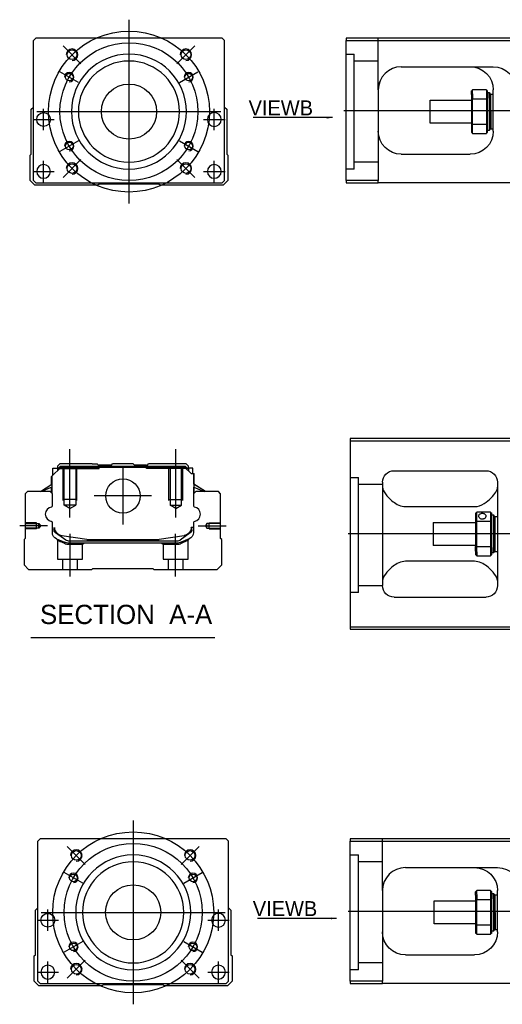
# Model space of a CAD drawing. Header units: millimetres. Extents: x 2891 to 6329, y -1599 to 860.
# Tile 413 of 620: x 5146 to 5356, y -938 to -510. Entities that reach past the tile are written whole.
import ezdxf
from ezdxf.lldxf.tags import DXFTag

# ---------------------------------------------------------------- set-up
doc = ezdxf.new("R2010")
doc.units = ezdxf.units.MM
doc.layers.get('0').update_dxf_attribs({"linetype": 'CONTINUOUS'})
doc.styles.add('CHN', font='txt')
doc.styles.add('DIM-7', font='SIMPLEX.shx', dxfattribs={"width": 0.7, "bigfont": 'chineset.shx'})
tags = doc.linetypes.add('DASHED', pattern=[25.72, 12.86, -12.86]).pattern_tags.tags
tags[6:7] = [DXFTag(74, 4), DXFTag(75, 0), DXFTag(340, '0'), DXFTag(46, 0.0), DXFTag(50, 0.0), DXFTag(44, 0.0), DXFTag(45, 0.0)]
tags[4:5] = [DXFTag(74, 4), DXFTag(75, 0), DXFTag(340, '0'), DXFTag(46, 0.0), DXFTag(50, 0.0), DXFTag(44, 0.0), DXFTag(45, 0.0)]
doc.dimstyles.new('CNS', dxfattribs={"dimtxt": 3.5, "dimasz": 2.5, "dimexe": 1, "dimexo": 1, "dimgap": 1, "dimtad": 1, "dimdsep": 46, "dimtxsty": 'DIM-7', "dimcen": 0.09, "dimclrd": 4, "dimclre": 4, "dimclrt": 1, "dimadec": 0, "dimazin": 0, "dimtfac": 1, "dimtmove": 0, "dimatfit": 3, "dimfxl": 0, "dimtvp": 0.971429, "dimtolj": 1, "dimarcsym": 0})

msp = doc.modelspace()

# ---------------------------------------------------------------- linework, layer by layer
at = {"ltscale": 0.3}
for p, q in [((5193.52, -510.06), (5193.52, -590.06)), ((5153.52, -550.06), (5233.52, -550.06)), ((5195.35, -858.45), (5195.35, -938.45)), ((5155.35, -898.45), (5235.35, -898.45))]:
    msp.add_line(p, q, dxfattribs=at)
at = {"linetype": 'Continuous'}
for p, q in [((5153.02, -518.06), (5152.02, -519.06)), ((5221.52, -518.06), (5153.02, -518.06)), ((5234.02, -518.06), (5221.52, -518.06)), ((5235.02, -519.06), (5234.02, -518.06)), ((5287.93, -518.06), (5287.93, -519.06)), ((5361.93, -518.06), (5287.93, -518.06)), ((5152.02, -580.06), (5152.02, -519.06)), ((5235.02, -580.06), (5235.02, -519.06)), ((5287.93, -519.06), (5361.93, -519.06)), ((5287.93, -580.06), (5287.93, -519.06)), ((5311.93, -530.56), (5351.93, -530.56)), ((5301.93, -540.56), (5301.93, -580.06)), ((5342.43, -542.64), (5342.43, -541.06)), ((5342.43, -542.64), (5342.43, -544.65)), ((5348.93, -540.56), (5342.93, -540.56)), ((5342.93, -542.28), (5342.93, -540.56)), ((5342.93, -542.28), (5342.93, -544.52)), ((5348.93, -540.56), (5348.93, -542.28)), ((5348.93, -542.28), (5348.93, -544.52)), ((5349.43, -544.65), (5349.43, -541.06)), ((5349.43, -541.81), (5350.13, -541.81)), ((5350.13, -541.81), (5350.43, -542.11)), ((5350.13, -544.23), (5350.13, -541.81)), ((5350.43, -542.11), (5350.43, -544.44)), ((5350.43, -542.91), (5350.93, -542.41)), ((5350.93, -542.41), (5351.93, -542.41)), ((5350.93, -550.06), (5350.93, -542.41)), ((5351.93, -558.56), (5351.93, -540.56)), ((5151.02, -549.06), (5152.02, -548.06)), ((5235.02, -548.06), (5236.02, -549.06)), ((5324.43, -545.06), (5342.43, -545.06)), ((5324.43, -550.06), (5324.43, -545.06)), ((5342.43, -544.65), (5342.43, -555.47)), ((5342.93, -555.61), (5342.93, -544.52)), ((5342.93, -544.52), (5348.93, -544.52)), ((5348.93, -544.52), (5348.93, -555.61)), ((5349.43, -555.47), (5349.43, -544.65)), ((5350.13, -544.23), (5350.13, -558.31)), ((5350.43, -558.01), (5350.43, -544.44)), ((5151.02, -568.51), (5151.02, -549.06)), ((5236.02, -549.06), (5236.02, -568.51)), ((5324.43, -555.06), (5324.43, -550.06)), ((5350.93, -550.06), (5350.93, -557.71)), ((5342.43, -555.06), (5324.43, -555.06)), ((5342.43, -555.47), (5342.43, -559.06)), ((5342.93, -559.56), (5342.93, -555.61)), ((5348.93, -555.61), (5342.93, -555.61)), ((5348.93, -555.61), (5348.93, -559.56)), ((5349.43, -559.06), (5349.43, -555.47)), ((5342.93, -559.56), (5348.93, -559.56)), ((5350.13, -558.31), (5349.43, -558.31)), ((5350.43, -558.01), (5350.13, -558.31)), ((5350.93, -557.71), (5350.43, -557.21)), ((5351.93, -557.71), (5350.93, -557.71)), ((5150.52, -569.01), (5151.02, -568.51)), ((5150.52, -580.06), (5150.52, -569.01)), ((5236.02, -568.51), (5236.52, -569.01)), ((5236.52, -569.01), (5236.52, -580.06)), ((5311.93, -568.56), (5341.93, -568.56)), ((5152.52, -582.06), (5150.52, -580.06)), ((5152.02, -580.06), (5153.02, -581.06)), ((5180.02, -582.06), (5152.52, -582.06)), ((5153.02, -581.06), (5234.02, -581.06)), ((5180.52, -581.56), (5180.02, -582.06)), ((5206.52, -581.56), (5180.52, -581.56)), ((5207.02, -582.06), (5206.52, -581.56)), ((5234.52, -582.06), (5207.02, -582.06)), ((5234.02, -581.06), (5235.02, -580.06)), ((5236.52, -580.06), (5234.52, -582.06)), ((5287.93, -580.06), (5287.93, -581.06)), ((5301.93, -580.06), (5287.93, -580.06)), ((5287.93, -581.06), (5301.93, -581.06)), ((5301.93, -581.06), (5301.93, -580.06)), ((5361.93, -581.06), (5301.93, -581.06)), ((5363.77, -692.3), (5289.77, -692.3)), ((5289.77, -692.3), (5289.77, -774.3)), ((5289.77, -693.3), (5363.77, -693.3)), ((5160, -708.74), (5163.9, -704.84)), ((5160.4, -705.14), (5162.4, -705.14)), ((5160.4, -708.34), (5160.4, -705.14)), ((5163.4, -703.29), (5162.4, -704.29)), ((5162.4, -704.29), (5162.4, -705.14)), ((5162.4, -705.14), (5162.4, -706.34)), ((5162.9, -705.29), (5162.4, -705.29)), ((5162.9, -705.2), (5163.76, -704.34)), ((5162.9, -705.84), (5162.9, -705.2)), ((5163.13, -705.3), (5162.9, -705.2)), ((5163.13, -705.3), (5163.86, -704.57)), ((5163.13, -705.6), (5163.13, -705.3)), ((5177.58, -703.29), (5163.4, -703.29)), ((5163.76, -704.34), (5217.99, -704.34)), ((5163.86, -704.57), (5163.76, -704.34)), ((5163.86, -704.57), (5217.9, -704.57)), ((5217.86, -704.84), (5163.9, -704.84)), ((5177.58, -703.29), (5179.68, -703.29)), ((5179.68, -703.29), (5180.23, -703.84)), ((5180.23, -703.84), (5180.58, -703.84)), ((5185.88, -703.84), (5180.58, -703.84)), ((5180.58, -704.34), (5180.58, -703.84)), ((5185.88, -703.84), (5186.43, -703.29)), ((5195.33, -703.29), (5186.43, -703.29)), ((5195.88, -703.84), (5195.33, -703.29)), ((5201.18, -703.84), (5195.88, -703.84)), ((5201.18, -703.84), (5201.53, -703.84)), ((5201.18, -704.34), (5201.18, -703.84)), ((5201.53, -703.84), (5202.08, -703.29)), ((5201.53, -703.84), (5202.08, -703.29)), ((5204.18, -703.29), (5202.08, -703.29)), ((5202.08, -703.29), (5202.08, -703.29)), ((5218.36, -703.29), (5204.18, -703.29)), ((5220.56, -707.54), (5217.86, -704.84)), ((5217.9, -704.57), (5217.99, -704.34)), ((5218.63, -705.3), (5217.9, -704.57)), ((5218.86, -705.2), (5217.99, -704.34)), ((5219.36, -704.29), (5218.36, -703.29)), ((5218.63, -705.3), (5218.86, -705.2)), ((5218.63, -705.6), (5218.63, -705.3)), ((5218.86, -705.84), (5218.86, -705.2)), ((5219.36, -705.29), (5218.86, -705.29)), ((5219.36, -705.14), (5219.36, -704.29)), ((5221.36, -705.14), (5219.36, -705.14)), ((5219.36, -705.14), (5219.36, -706.34)), ((5221.36, -707.54), (5221.36, -705.14)), ((5221.36, -705.14), (5221.36, -705.14)), ((5308.77, -706.3), (5348.77, -706.3)), ((5159.9, -712.25), (5159.9, -708.84)), ((5160, -712.18), (5160, -708.74)), ((5160.05, -708.69), (5160.05, -714.79)), ((5220.56, -707.54), (5221.71, -707.54)), ((5221.71, -707.54), (5221.71, -714.79)), ((5221.71, -707.54), (5221.76, -707.54)), ((5221.76, -712.18), (5221.76, -707.54)), ((5221.76, -707.54), (5221.86, -707.54)), ((5221.86, -712.25), (5221.86, -707.54)), ((5149.38, -715.29), (5148.38, -716.29)), ((5159.2, -715.29), (5149.38, -715.29)), ((5154.99, -715.29), (5160.05, -712.15)), ((5160.05, -713.49), (5155.54, -715.29)), ((5160.2, -716.29), (5159.2, -715.29)), ((5159.9, -715.99), (5159.9, -713.55)), ((5160, -716.09), (5160, -713.51)), ((5222.56, -715.29), (5221.56, -716.29)), ((5226.76, -715.29), (5221.71, -712.15)), ((5221.71, -713.49), (5226.21, -715.29)), ((5221.76, -716.09), (5221.76, -713.51)), ((5226.76, -715.29), (5221.86, -712.25)), ((5221.86, -715.99), (5221.86, -713.55)), ((5232.38, -715.29), (5222.56, -715.29)), ((5233.38, -716.29), (5232.38, -715.29)), ((5303.77, -711.3), (5303.77, -756.3)), ((5353.77, -711.3), (5353.77, -756.3)), ((5148.38, -716.29), (5148.38, -735.74)), ((5160.2, -721.6), (5160.2, -716.29)), ((5221.56, -716.29), (5221.56, -721.6)), ((5233.38, -735.74), (5233.38, -716.29)), ((5313.77, -721.9), (5343.77, -721.9)), ((5344.27, -724.8), (5344.27, -728.39)), ((5350.77, -724.3), (5344.77, -724.3)), ((5344.77, -728.26), (5344.77, -724.3)), ((5344.77, -739.35), (5344.77, -728.26)), ((5344.77, -728.26), (5350.77, -728.26)), ((5350.77, -724.3), (5350.77, -728.26)), ((5350.77, -728.26), (5350.77, -739.35)), ((5351.27, -728.39), (5351.27, -724.8)), ((5351.27, -725.55), (5351.97, -725.55)), ((5351.97, -725.55), (5352.27, -725.85)), ((5351.97, -725.55), (5351.97, -739.64)), ((5352.27, -739.42), (5352.27, -725.85)), ((5352.27, -726.65), (5352.77, -726.15)), ((5352.77, -726.15), (5353.77, -726.15)), ((5352.77, -741.45), (5352.77, -726.15)), ((5160.2, -733.22), (5160.2, -728.83)), ((5160.9, -730.94), (5160.9, -732.02)), ((5161.2, -730.94), (5161.2, -731.99)), ((5221.56, -730.94), (5220.56, -730.94)), ((5220.56, -730.94), (5220.56, -731.99)), ((5220.86, -732.02), (5220.86, -730.94)), ((5221.56, -728.83), (5221.56, -733.22)), ((5325.77, -728.8), (5344.27, -728.8)), ((5325.77, -728.8), (5325.77, -738.8)), ((5344.27, -728.39), (5344.27, -739.21)), ((5351.27, -739.21), (5351.27, -728.39)), ((5148.38, -735.74), (5147.88, -736.24)), ((5147.88, -736.24), (5147.88, -747.29)), ((5161.58, -733.29), (5161.51, -733.23)), ((5166, -736.5), (5161.58, -733.29)), ((5164.27, -734.42), (5175.17, -736.15)), ((5166.88, -736.79), (5214.87, -736.79)), ((5176.83, -736.29), (5204.93, -736.29)), ((5206.58, -736.15), (5217.49, -734.42)), ((5220.17, -733.29), (5215.75, -736.5)), ((5219.7, -735.99), (5216.27, -737.41)), ((5220.24, -733.23), (5220.17, -733.29)), ((5233.88, -736.24), (5233.38, -735.74)), ((5233.88, -747.29), (5233.88, -736.24)), ((5214.37, -737.79), (5167.39, -737.79)), ((5344.27, -738.8), (5325.77, -738.8)), ((5344.27, -741.23), (5344.27, -739.21)), ((5350.77, -739.35), (5344.77, -739.35)), ((5344.77, -741.58), (5344.77, -739.35)), ((5350.77, -739.35), (5350.77, -741.58)), ((5351.27, -742.8), (5351.27, -739.21)), ((5351.97, -742.05), (5351.97, -739.64)), ((5352.27, -739.42), (5352.27, -741.75)), ((5352.27, -740.95), (5352.77, -741.45)), ((5344.27, -741.23), (5344.27, -742.8)), ((5344.77, -741.58), (5344.77, -743.3)), ((5344.77, -743.3), (5350.77, -743.3)), ((5350.77, -741.58), (5350.77, -743.3)), ((5351.97, -742.05), (5351.27, -742.05)), ((5352.27, -741.75), (5351.97, -742.05)), ((5352.77, -741.45), (5353.77, -741.45)), ((5147.88, -747.29), (5149.88, -749.29)), ((5149.88, -749.29), (5177.38, -749.29)), ((5177.38, -749.29), (5177.88, -748.79)), ((5177.88, -748.79), (5203.88, -748.79)), ((5203.88, -748.79), (5204.38, -749.29)), ((5204.38, -749.29), (5231.88, -749.29)), ((5231.88, -749.29), (5233.88, -747.29)), ((5343.77, -745.71), (5313.77, -745.71)), ((5308.77, -761.3), (5348.77, -761.3)), ((5289.77, -774.3), (5289.77, -775.3)), ((5363.77, -774.3), (5289.77, -774.3)), ((5289.77, -775.3), (5363.77, -775.3)), ((5154.85, -866.45), (5153.85, -867.45)), ((5153.85, -928.45), (5153.85, -867.45)), ((5223.35, -866.45), (5154.85, -866.45)), ((5235.85, -866.45), (5223.35, -866.45)), ((5236.85, -867.45), (5235.85, -866.45)), ((5236.85, -928.45), (5236.85, -867.45)), ((5289.77, -866.45), (5289.77, -867.45)), ((5363.77, -866.45), (5289.77, -866.45)), ((5289.77, -867.45), (5363.77, -867.45)), ((5289.77, -928.45), (5289.77, -867.45)), ((5313.77, -878.95), (5353.77, -878.95)), ((5303.77, -888.95), (5303.77, -928.45)), ((5344.27, -891.03), (5344.27, -889.45)), ((5344.27, -891.03), (5344.27, -893.04)), ((5350.77, -888.95), (5344.77, -888.95)), ((5344.77, -890.68), (5344.77, -888.95)), ((5344.77, -890.68), (5344.77, -892.91)), ((5350.77, -888.95), (5350.77, -890.68)), ((5350.77, -890.68), (5350.77, -892.91)), ((5351.27, -893.04), (5351.27, -889.45)), ((5351.27, -890.2), (5351.97, -890.2)), ((5351.97, -890.2), (5352.27, -890.5)), ((5351.97, -892.62), (5351.97, -890.2)), ((5352.27, -890.5), (5352.27, -892.83)), ((5352.27, -891.3), (5352.77, -890.8)), ((5352.77, -890.8), (5353.77, -890.8)), ((5352.77, -898.45), (5352.77, -890.8)), ((5353.77, -906.95), (5353.77, -888.95)), ((5326.27, -893.45), (5344.27, -893.45)), ((5326.27, -898.45), (5326.27, -893.45)), ((5344.27, -893.04), (5344.27, -903.86)), ((5344.77, -904), (5344.77, -892.91)), ((5344.77, -892.91), (5350.77, -892.91)), ((5350.77, -892.91), (5350.77, -904)), ((5351.27, -903.86), (5351.27, -893.04)), ((5351.97, -892.62), (5351.97, -906.7)), ((5352.27, -906.4), (5352.27, -892.83)), ((5152.85, -897.45), (5153.85, -896.45)), ((5152.85, -916.9), (5152.85, -897.45)), ((5236.85, -896.45), (5237.85, -897.45)), ((5237.85, -897.45), (5237.85, -916.9)), ((5326.27, -903.45), (5326.27, -898.45)), ((5352.77, -898.45), (5352.77, -906.1)), ((5344.27, -903.45), (5326.27, -903.45)), ((5344.27, -903.86), (5344.27, -907.45)), ((5351.27, -907.45), (5351.27, -903.86)), ((5344.77, -907.95), (5344.77, -904)), ((5350.77, -904), (5344.77, -904)), ((5344.77, -907.95), (5350.77, -907.95)), ((5350.77, -904), (5350.77, -907.95)), ((5351.97, -906.7), (5351.27, -906.7)), ((5352.27, -906.4), (5351.97, -906.7)), ((5352.77, -906.1), (5352.27, -905.6)), ((5353.77, -906.1), (5352.77, -906.1)), ((5152.35, -917.4), (5152.85, -916.9)), ((5152.35, -928.45), (5152.35, -917.4)), ((5237.85, -916.9), (5238.35, -917.4)), ((5238.35, -917.4), (5238.35, -928.45)), ((5313.77, -916.95), (5343.77, -916.95)), ((5154.35, -930.45), (5152.35, -928.45)), ((5153.85, -928.45), (5154.85, -929.45)), ((5154.85, -929.45), (5235.85, -929.45)), ((5235.85, -929.45), (5236.85, -928.45)), ((5238.35, -928.45), (5236.35, -930.45)), ((5289.77, -928.45), (5289.77, -929.45)), ((5303.77, -928.45), (5289.77, -928.45)), ((5289.77, -929.45), (5303.77, -929.45)), ((5303.77, -929.45), (5303.77, -928.45)), ((5363.77, -929.45), (5303.77, -929.45)), ((5181.85, -930.45), (5154.35, -930.45)), ((5182.35, -929.95), (5181.85, -930.45)), ((5208.35, -929.95), (5182.35, -929.95)), ((5208.85, -930.45), (5208.35, -929.95)), ((5236.35, -930.45), (5208.85, -930.45))]:
    msp.add_line(p, q, dxfattribs=at)
at = {"linetype": 'DASHED', "ltscale": 0.3}
for p, q in [((5301.93, -540.56), (5301.93, -518.06)), ((5287.93, -525.06), (5291.43, -525.06)), ((5291.43, -575.06), (5291.43, -525.06)), ((5301.93, -528.06), (5291.43, -528.06)), ((5301.93, -572.06), (5291.43, -572.06)), ((5289.77, -709.32), (5293.27, -709.32)), ((5293.27, -759.32), (5293.27, -709.32)), ((5303.77, -712.32), (5293.27, -712.32)), ((5303.77, -756.32), (5293.27, -756.32)), ((5303.77, -888.95), (5303.77, -866.45)), ((5289.77, -873.45), (5293.27, -873.45)), ((5293.27, -923.45), (5293.27, -873.45)), ((5303.77, -876.45), (5293.27, -876.45)), ((5303.77, -920.45), (5293.27, -920.45))]:
    msp.add_line(p, q, dxfattribs=at)
at = {"ltscale": 0.2}
for p, q in [((5172.66, -529.2), (5164.88, -521.43)), ((5214.38, -529.2), (5222.15, -521.43)), ((5172.66, -570.92), (5164.88, -578.7)), ((5214.38, -570.92), (5222.15, -578.7)), ((5167.88, -726.7), (5167.88, -696.87)), ((5213.88, -726.7), (5213.88, -696.87)), ((5190.88, -704.81), (5190.88, -729.76)), ((5203.35, -717.29), (5178.4, -717.29)), ((5158.16, -730.29), (5146.01, -730.29)), ((5223.6, -730.29), (5235.74, -730.29)), ((5167.93, -752.29), (5167.93, -733.79)), ((5213.82, -752.29), (5213.82, -733.79)), ((5174.49, -877.59), (5166.71, -869.82)), ((5216.21, -877.59), (5223.99, -869.82)), ((5174.49, -919.31), (5166.71, -927.09)), ((5216.21, -919.31), (5223.99, -927.09))]:
    msp.add_line(p, q, dxfattribs=at)
at = {"ltscale": 0.1}
for p, q in [((5171.56, -537.39), (5163.51, -532.74)), ((5215.47, -537.39), (5223.52, -532.74)), ((5156.4, -558.14), (5156.4, -548.84)), ((5230.63, -558.14), (5230.63, -548.84)), ((5151.75, -553.49), (5161.05, -553.49)), ((5225.98, -553.49), (5235.28, -553.49)), ((5171.56, -562.74), (5163.51, -567.39)), ((5215.47, -562.74), (5223.52, -567.39)), ((5156.4, -580.71), (5156.4, -571.41)), ((5230.63, -580.71), (5230.63, -571.41)), ((5151.75, -576.06), (5161.05, -576.06)), ((5225.98, -576.06), (5235.28, -576.06)), ((5173.4, -885.78), (5165.34, -881.13)), ((5217.31, -885.78), (5225.36, -881.13)), ((5158.24, -906.53), (5158.24, -897.23)), ((5232.47, -906.53), (5232.47, -897.23)), ((5153.59, -901.88), (5162.89, -901.88)), ((5227.82, -901.88), (5237.12, -901.88)), ((5173.4, -911.13), (5165.34, -915.78)), ((5217.31, -911.13), (5225.36, -915.78)), ((5158.24, -929.1), (5158.24, -919.8)), ((5232.47, -929.1), (5232.47, -919.8)), ((5153.59, -924.45), (5162.89, -924.45)), ((5227.82, -924.45), (5237.12, -924.45))]:
    msp.add_line(p, q, dxfattribs=at)
for p, q in [((5286.93, -549.56), (5928.93, -549.56)), ((6030.77, -733.85), (5288.77, -733.8)), ((5150.86, -778.92), (5230.91, -778.92)), ((5288.77, -897.95), (6030.77, -897.95))]:
    msp.add_line(p, q)
at = {"linetype": 'DASHED'}
for p, q in [((5291.43, -575.06), (5287.93, -575.06)), ((5162.9, -705.29), (5180.58, -705.29)), ((5180.23, -705.29), (5180.23, -703.84)), ((5180.58, -705.29), (5180.58, -704.34)), ((5201.18, -705.29), (5201.18, -704.34)), ((5218.86, -705.29), (5201.18, -705.29)), ((5201.53, -705.29), (5201.53, -703.84)), ((5219.36, -705.29), (5219.36, -705.14)), ((5221.36, -707.29), (5221.36, -707.29)), ((5221.92, -712.29), (5221.92, -712.29)), ((5162.38, -736.46), (5162.38, -744.79)), ((5219.32, -744.79), (5219.32, -736.48)), ((5167.43, -738.29), (5173.38, -738.29)), ((5173.38, -738.29), (5173.88, -737.79)), ((5173.38, -744.79), (5173.38, -738.29)), ((5207.82, -737.79), (5208.32, -738.29)), ((5208.32, -738.29), (5208.32, -744.79)), ((5208.32, -738.29), (5214.32, -738.29)), ((5162.38, -744.79), (5167.88, -744.79)), ((5164.58, -744.79), (5164.58, -749.29)), ((5167.88, -744.79), (5173.38, -744.79)), ((5171.18, -749.29), (5171.18, -744.79)), ((5208.32, -744.79), (5219.32, -744.79)), ((5210.52, -744.79), (5210.52, -749.29)), ((5217.12, -749.29), (5217.12, -744.79)), ((5293.27, -759.32), (5289.77, -759.32)), ((5293.27, -923.45), (5289.77, -923.45))]:
    msp.add_line(p, q, dxfattribs=at)
at = {"linetype": 'DASHED', "ltscale": 0.1}
for p, q in [((5164.88, -719.29), (5164.88, -705.29)), ((5165.38, -721.29), (5165.38, -705.29)), ((5170.38, -705.29), (5170.38, -721.29)), ((5170.88, -719.29), (5170.88, -705.29)), ((5210.88, -719.29), (5210.88, -705.29)), ((5211.38, -705.29), (5211.38, -721.29)), ((5216.38, -721.29), (5216.38, -705.29)), ((5216.88, -719.29), (5216.88, -705.29)), ((5170.88, -718.84), (5164.88, -718.84)), ((5210.88, -718.84), (5216.88, -718.84)), ((5170.38, -721.29), (5165.38, -721.29)), ((5167.88, -722.73), (5165.38, -721.29)), ((5167.88, -722.73), (5170.38, -721.29)), ((5211.38, -721.29), (5216.38, -721.29)), ((5213.88, -722.73), (5211.38, -721.29)), ((5213.88, -722.73), (5216.38, -721.29)), ((5153.38, -728.99), (5148.38, -728.99)), ((5148.38, -729.21), (5154.37, -729.21)), ((5154.37, -731.36), (5148.38, -731.36)), ((5153.38, -731.59), (5148.38, -731.59)), ((5153.38, -731.59), (5153.38, -728.99)), ((5154.37, -729.21), (5155.02, -730.29)), ((5154.37, -731.36), (5154.37, -729.21)), ((5155.02, -730.29), (5154.37, -731.36)), ((5227.38, -729.21), (5226.73, -730.29)), ((5226.73, -730.29), (5227.38, -731.36)), ((5233.38, -729.21), (5227.38, -729.21)), ((5227.38, -731.36), (5227.38, -729.21)), ((5227.38, -731.36), (5233.38, -731.36)), ((5228.38, -731.59), (5228.38, -728.99)), ((5228.38, -728.99), (5233.38, -728.99)), ((5228.38, -731.59), (5233.38, -731.59))]:
    msp.add_line(p, q, dxfattribs=at)
at = {"ltscale": 0.3}
for centre, radius in [((5193.52, -550.06), 35), ((5193.52, -550.06), 30), ((5195.35, -898.45), 35), ((5195.35, -898.45), 30)]:
    msp.add_circle(centre, radius, dxfattribs=at)
at = {"linetype": 'Continuous'}
for centre, radius in [((5168.77, -525.31), 2.1), ((5218.27, -525.31), 2.1), ((5167.54, -535.06), 1.65), ((5219.5, -535.06), 1.65), ((5193.52, -550.06), 12), ((5156.4, -553.49), 3), ((5167.54, -565.06), 1.65), ((5219.5, -565.06), 1.65), ((5168.77, -574.81), 2.1), ((5218.27, -574.81), 2.1), ((5190.88, -717.29), 7.47), ((5170.6, -873.7), 2.1), ((5220.1, -873.7), 2.1), ((5169.37, -883.45), 1.65), ((5221.33, -883.45), 1.65), ((5195.35, -898.45), 12), ((5158.24, -901.88), 3), ((5169.37, -913.45), 1.65), ((5221.33, -913.45), 1.65), ((5170.6, -923.2), 2.1), ((5220.1, -923.2), 2.1)]:
    msp.add_circle(centre, radius, dxfattribs=at)
at = {"linetype": 'Continuous', "extrusion": (0, 0, -1)}
for centre, radius in [((-5193.52, -550.06), 25), ((-5193.52, -550.06), 22), ((-5230.63, -553.49), 3), ((-5156.4, -576.06), 3), ((-5230.63, -576.06), 3), ((-5195.35, -898.45), 25), ((-5195.35, -898.45), 22), ((-5232.47, -901.88), 3), ((-5158.24, -924.45), 3), ((-5232.47, -924.45), 3)]:
    msp.add_circle(centre, radius, dxfattribs=at)
for centre, radius, start, end in [((5168.77, -525.31), 2.5, 270, 180), ((5218.27, -525.31), 2.5, 270, 180), ((5167.54, -535.06), 2, 270, 180), ((5219.5, -535.06), 2, 270, 180), ((5167.54, -565.06), 2, 270, 180), ((5219.5, -565.06), 2, 270, 180), ((5168.77, -574.81), 2.5, 270, 180), ((5218.27, -574.81), 2.5, 270, 180), ((5160.32, -725.22), 3.17, 98.9371, 261.0629), ((5221.43, -725.22), 3.17, 278.9371, 81.0629), ((5170.6, -873.7), 2.5, 270, 180), ((5220.1, -873.7), 2.5, 270, 180), ((5169.37, -883.45), 2, 270, 180), ((5221.33, -883.45), 2, 270, 180), ((5169.37, -913.45), 2, 270, 180), ((5221.33, -913.45), 2, 270, 180), ((5170.6, -923.2), 2.5, 270, 180), ((5220.1, -923.2), 2.5, 270, 180)]:
    msp.add_arc(centre, radius, start, end)
at = {"linetype": 'Continuous'}
for centre, radius, start, end in [((5311.93, -540.56), 10, 90, 180), ((5159.7, -721.6), 0.5, 285.1919, 0), ((5222.06, -721.6), 0.5, 180, 254.8081), ((5159.7, -728.83), 0.5, 0, 74.8081), ((5164.9, -730.47), 4, 202.3316, 260.9414), ((5216.86, -730.47), 4, 337.6678, 353.1681), ((5216.86, -730.47), 3.77, 349.0413, 352.7469), ((5222.06, -728.83), 0.5, 105.1919, 180), ((5176.83, -725.79), 10.5, 260.9414, 270), ((5204.93, -725.79), 10.5, 270, 279.0586), ((5214.87, -735.29), 1.5, 270, 306.0274), ((5313.77, -888.95), 10, 90, 180)]:
    msp.add_arc(centre, radius, start, end, dxfattribs=at)
at = {"linetype": 'Continuous', "extrusion": (0, 0, -1)}
for centre, radius, start, end in [((-5341.93, -540.56), 10, 90, 180), ((-5351.93, -540.56), 10, 90, 180), ((-5311.93, -558.56), 10, 270, 0), ((-5341.93, -558.56), 10, 180, 270), ((-5162.4, -732.02), 1.5, 306.0274, 0), ((-5164.9, -730.47), 4, 337.6678, 353.1681), ((-5164.9, -730.47), 3.77, 349.0413, 352.7469), ((-5216.86, -730.47), 4, 202.3316, 260.9414), ((-5219.36, -732.02), 1.5, 180, 233.9726), ((-5163.2, -733.22), 3, 292.4327, 0), ((-5166.88, -735.29), 1.5, 270, 306.0274), ((-5218.56, -733.22), 3, 180, 247.5673), ((-5167.39, -732.79), 5, 270, 292.4327), ((-5214.37, -732.79), 5, 247.5673, 270), ((-5343.77, -888.95), 10, 90, 180), ((-5353.77, -888.95), 10, 90, 180), ((-5313.77, -906.95), 10, 270, 0), ((-5343.77, -906.95), 10, 180, 270)]:
    msp.add_arc(centre, radius, start, end, dxfattribs=at)
at = {"linetype": 'Continuous', "extrusion": (-6.12303e-17, 0, -1)}
for centre, start, end in [((-5308.77, -711.3), 0, 90), ((-5348.77, -711.3), 90, 180), ((-5308.77, -756.3), 270, 0), ((-5348.77, -756.3), 180, 270)]:
    msp.add_arc(centre, 5, start, end, dxfattribs=at)
at = {"linetype": 'Continuous'}
for points, degree in [([(5306.93, -531.9), (5306.9, -531.92), (5306.87, -531.94), (5306.84, -531.96)], 3), ([(5342.93, -540.56), (5342.77, -540.73), (5342.6, -540.9), (5342.43, -541.06)], 3), ([(5348.93, -540.56), (5349.1, -540.73), (5349.27, -540.9), (5349.43, -541.06)], 3), ([(5342.93, -544.52), (5342.77, -544.56), (5342.6, -544.61), (5342.43, -544.65)], 3), ([(5349.43, -544.65), (5349.27, -544.61), (5349.1, -544.56), (5348.93, -544.52)], 3), ([(5342.93, -555.61), (5342.77, -555.56), (5342.6, -555.52), (5342.43, -555.47)], 3), ([(5349.43, -555.47), (5349.27, -555.52), (5349.1, -555.56), (5348.93, -555.61)], 3), ([(5342.43, -559.06), (5342.6, -559.23), (5342.77, -559.4), (5342.93, -559.56)], 3), ([(5349.43, -559.06), (5349.27, -559.23), (5349.1, -559.4), (5348.93, -559.56)], 3), ([(5160.05, -714.79), (5160.05, -715.39)], 1), ([(5160.05, -715.39), (5160.05, -716.14)], 1), ([(5221.71, -714.79), (5221.71, -715.39)], 1), ([(5221.71, -715.39), (5221.71, -716.14)], 1), ([(5303.77, -713.51), (5303.77, -714.26), (5304.24, -715.24), (5305.01, -716.3)], 3), ([(5344.27, -724.8), (5344.43, -724.64), (5344.6, -724.47), (5344.77, -724.3)], 3), ([(5344.77, -728.26), (5344.6, -728.3), (5344.43, -728.35), (5344.27, -728.39)], 3), ([(5350.77, -724.3), (5350.93, -724.47), (5351.1, -724.64), (5351.27, -724.8)], 3), ([(5350.77, -728.26), (5350.93, -728.3), (5351.1, -728.35), (5351.27, -728.39)], 3), ([(5344.77, -739.35), (5344.6, -739.3), (5344.43, -739.26), (5344.27, -739.21)], 3), ([(5350.77, -739.35), (5350.93, -739.3), (5351.1, -739.26), (5351.27, -739.21)], 3), ([(5344.77, -743.3), (5344.6, -743.14), (5344.43, -742.97), (5344.27, -742.8)], 3), ([(5351.27, -742.8), (5351.1, -742.97), (5350.93, -743.14), (5350.77, -743.3)], 3), ([(5305.01, -751.3), (5304.24, -752.37), (5303.77, -753.34), (5303.77, -754.09)], 3), ([(5353.77, -754.09), (5353.77, -753.34), (5353.3, -752.38), (5352.52, -751.3)], 3), ([(5308.77, -880.29), (5308.74, -880.31), (5308.71, -880.33), (5308.68, -880.35)], 3), ([(5344.77, -888.95), (5344.6, -889.12), (5344.43, -889.29), (5344.27, -889.45)], 3), ([(5350.77, -888.95), (5350.93, -889.12), (5351.1, -889.29), (5351.27, -889.45)], 3), ([(5344.77, -892.91), (5344.6, -892.95), (5344.43, -893), (5344.27, -893.04)], 3), ([(5351.27, -893.04), (5351.1, -893), (5350.93, -892.95), (5350.77, -892.91)], 3), ([(5344.77, -904), (5344.6, -903.95), (5344.43, -903.91), (5344.27, -903.86)], 3), ([(5351.27, -903.86), (5351.1, -903.91), (5350.93, -903.95), (5350.77, -904)], 3), ([(5344.27, -907.45), (5344.43, -907.62), (5344.6, -907.79), (5344.77, -907.95)], 3), ([(5351.27, -907.45), (5351.1, -907.62), (5350.93, -907.79), (5350.77, -907.95)], 3)]:
    msp.add_open_spline(points, degree=degree, dxfattribs=at)
for points, knots in [([(5302.5, -537.25), (5302.41, -537.51), (5302.27, -537.95), (5302.17, -538.39), (5302.13, -538.57)], [0, 0, 0, 0, 0.596588, 1, 1, 1, 1]), ([(5343.77, -721.9), (5345.29, -721.9), (5346.7, -721.34), (5349.11, -719.88), (5350.1, -719.02), (5352.66, -716.4), (5353.77, -714.68), (5353.77, -713.51)], [0, 0, 0, 0, 0.25, 0.25, 0.5, 0.5, 1, 1, 1, 1]), ([(5305.01, -716.3), (5305.84, -717.44), (5306.97, -718.66), (5309.85, -720.87), (5311.7, -721.9), (5313.77, -721.9)], [0, 0, 0, 0, 0.5, 0.5, 1, 1, 1, 1]), ([(5348.82, -726.02), (5348.82, -725.89), (5348.78, -725.77), (5348.66, -725.53), (5348.57, -725.43), (5348.35, -725.24), (5348.2, -725.16), (5347.89, -725.04), (5347.72, -725), (5347.36, -724.95), (5347.17, -724.94), (5346.8, -724.96), (5346.62, -724.99), (5346.29, -725.09), (5346.14, -725.16), (5345.88, -725.32), (5345.77, -725.42), (5345.6, -725.64), (5345.55, -725.76), (5345.52, -725.93), (5345.52, -725.98), (5345.52, -726.02)], [0, 0, 0, 0, 0.106605, 0.106605, 0.21316, 0.21316, 0.320465, 0.320465, 0.42832, 0.42832, 0.535356, 0.535356, 0.641477, 0.641477, 0.748016, 0.748016, 0.855648, 0.855648, 0.963354, 0.963354, 1, 1, 1, 1]), ([(5345.52, -726.02), (5345.52, -726.15), (5345.55, -726.29), (5345.67, -726.55), (5345.76, -726.67), (5345.99, -726.89), (5346.13, -726.99), (5346.44, -727.15), (5346.62, -727.21), (5346.98, -727.28), (5347.17, -727.29), (5347.53, -727.25), (5347.71, -727.21), (5348.04, -727.09), (5348.19, -727), (5348.46, -726.8), (5348.57, -726.68), (5348.73, -726.43), (5348.78, -726.29), (5348.81, -726.11), (5348.82, -726.07), (5348.82, -726.02)], [0, 0, 0, 0, 0.106605, 0.106605, 0.21316, 0.21316, 0.320465, 0.320465, 0.42832, 0.42832, 0.535356, 0.535356, 0.641477, 0.641477, 0.748016, 0.748016, 0.855648, 0.855648, 0.963354, 0.963354, 1, 1, 1, 1]), ([(5313.77, -745.71), (5311.7, -745.71), (5309.85, -746.73), (5306.98, -748.93), (5305.83, -750.17), (5305.01, -751.3)], [0, 0, 0, 0, 0.5, 0.5, 1, 1, 1, 1]), ([(5352.52, -751.3), (5351.7, -750.16), (5350.57, -748.94), (5347.68, -746.73), (5345.83, -745.71), (5343.77, -745.71)], [0, 0, 0, 0, 0.5, 0.5, 1, 1, 1, 1]), ([(5304.33, -885.64), (5304.24, -885.9), (5304.11, -886.34), (5304, -886.78), (5303.97, -886.96)], [0, 0, 0, 0, 0.596588, 1, 1, 1, 1])]:
    msp.add_open_spline(points, degree=3, knots=knots, dxfattribs=at)
at = {"linetype": 'DASHED'}
for points, degree in [([(5162.07, -736), (5162.38, -736.46)], 1), ([(5219.32, -736.48), (5219.63, -736.02)], 1), ([(5165.5, -737.87), (5165.48, -737.41)], 1), ([(5167.39, -737.79), (5167.43, -738.29)], 1), ([(5214.37, -737.79), (5214.35, -737.95), (5214.34, -738.12), (5214.32, -738.29)], 3), ([(5216.27, -737.41), (5216.24, -737.87)], 1)]:
    msp.add_open_spline(points, degree=degree, dxfattribs=at)
for points, degree, knots in [([(5162.07, -736), (5162.07, -736), (5162.99, -736.38), (5163.92, -736.76), (5165.48, -737.41)], 2, [0, 0, 0, 0.5, 0.5, 1, 1, 1]), ([(5162.38, -736.46), (5162.38, -736.46), (5162.38, -736.46), (5162.85, -736.67), (5164.16, -737.27), (5165.04, -737.66), (5165.5, -737.87)], 3, [0, 0, 0, 0, 0.000815, 0.486557, 0.726811, 1, 1, 1, 1]), ([(5216.24, -737.87), (5216.56, -737.73), (5217.17, -737.45), (5217.92, -737.12), (5218.91, -736.67), (5219.32, -736.48), (5219.32, -736.48)], 3, [0, 0, 0, 0, 0.185898, 0.357233, 0.514425, 1, 1, 1, 1]), ([(5165.5, -737.87), (5165.81, -737.99), (5166.41, -738.23), (5167.1, -738.27), (5167.43, -738.29)], 3, [0, 0, 0, 0, 0.515943, 1, 1, 1, 1]), ([(5214.32, -738.29), (5214.65, -738.27), (5215.34, -738.23), (5215.94, -737.99), (5216.24, -737.87)], 3, [0, 0, 0, 0, 0.484584, 1, 1, 1, 1])]:
    msp.add_open_spline(points, degree=degree, knots=knots, dxfattribs=at)

# ---------------------------------------------------------------- texts
at = {"style": 'CHN'}
for s, insert, char_height, attachment_point in [('VIEWB', (5273.55, -551.68), 6.5, 9), ('SECTION  A-A ', (5154.83, -768.88), 8.4, 4), ('VIEWB', (5275.38, -900.07), 6.5, 9)]:
    msp.add_mtext(s, dxfattribs=dict(at, insert=insert, char_height=char_height, attachment_point=attachment_point))

# ---------------------------------------------------------------- leaders
for points in [[(5281.99, -552.68), (5247.53, -552.68)], [(5283.82, -901.07), (5249.37, -901.07)]]:
    msp.add_leader(points, dimstyle='CNS', override={"dimtxt": 6.5, "dimtxsty": 'CHN'})

doc.saveas('drawing.dxf')
